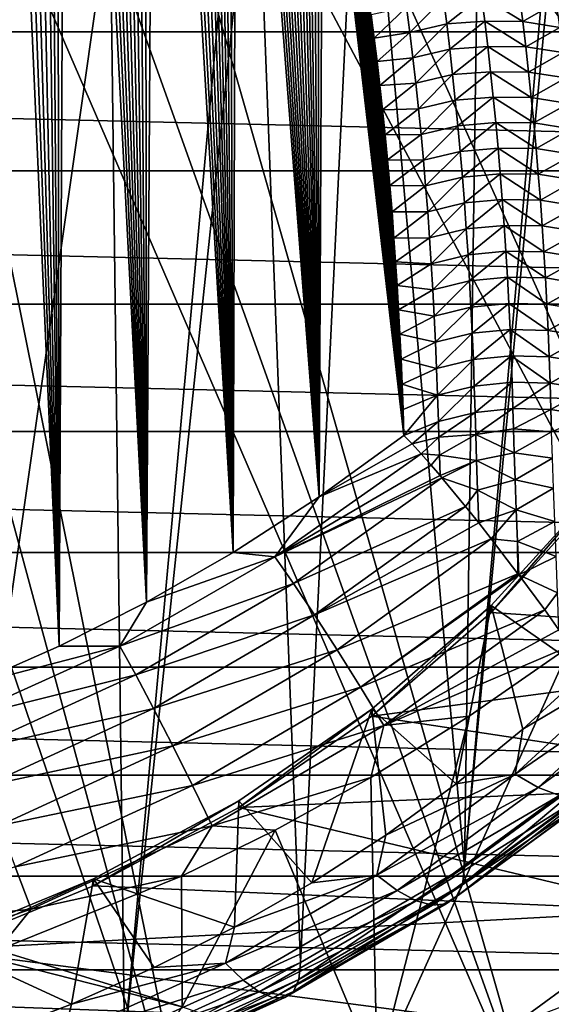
# Model space of a CAD drawing. Header units: metres. Extents: x -109 to 109, y -315 to 32.
# Tile 332 of 384: x 82.13 to 86.58, y -27.7 to -19.46. Entities that reach past the tile are written whole.
import ezdxf

# ---------------------------------------------------------------- set-up
doc = ezdxf.new("R2010")
doc.units = ezdxf.units.M
doc.layers.add('solid_K244242000C74_AAA', color=7, linetype='CONTINUOUS')

msp = doc.modelspace()

# ---------------------------------------------------------------- linework, layer by layer
at = {"layer": 'solid_K244242000C74_AAA'}
for points in [[(81.726303, -25.025198, 72.323257), (82.462288, -24.702486, 72.268303), (81.829086, -10.397552, 49.856537)], [(82.462288, -24.702486, 72.268303), (81.941139, -10.552085, 50.159004), (81.829086, -10.397552, 49.856537)], [(82.462288, -24.702486, 72.268303), (82.053001, -10.71197, 50.471073), (81.941139, -10.552085, 50.159004)], [(82.462288, -24.702486, 72.268303), (82.164726, -10.876946, 50.792385), (82.053001, -10.71197, 50.471073)], [(82.462288, -24.702486, 72.268303), (82.276291, -11.047053, 51.122986), (82.164726, -10.876946, 50.792385)], [(82.462288, -24.702486, 72.268303), (82.359779, -11.178288, 51.37743), (82.276291, -11.047053, 51.122986)], [(82.462288, -24.702486, 72.268303), (82.443062, -11.312881, 51.637753), (82.359779, -11.178288, 51.37743)], [(82.462288, -24.702486, 72.268303), (82.526131, -11.450831, 51.903946), (82.443062, -11.312881, 51.637753)], [(82.462288, -24.702486, 72.268303), (83.19355, -24.333359, 72.204231), (82.526131, -11.450831, 51.903946)], [(83.19355, -24.333359, 72.204231), (82.60907, -11.591851, 52.175621), (82.526131, -11.450831, 51.903946)], [(83.19355, -24.333359, 72.204231), (82.691811, -11.736156, 52.453064), (82.60907, -11.591851, 52.175621)], [(83.19355, -24.333359, 72.204231), (82.774277, -11.883986, 52.736595), (82.691811, -11.736156, 52.453064)], [(83.19355, -24.333359, 72.204231), (82.8564, -12.03558, 53.026524), (82.774277, -11.883986, 52.736595)], [(83.19355, -24.333359, 72.204231), (82.938171, -12.190987, 53.322914), (82.8564, -12.03558, 53.026524)], [(83.19355, -24.333359, 72.204231), (83.019707, -12.349838, 53.625278), (82.938171, -12.190987, 53.322914)], [(83.19355, -24.333359, 72.204231), (83.100922, -12.512368, 53.933914), (83.019707, -12.349838, 53.625278)], [(83.19355, -24.333359, 72.204231), (83.181717, -12.67886, 54.249184), (83.100922, -12.512368, 53.933914)], [(83.19355, -24.333359, 72.204231), (83.262009, -12.849599, 54.571438), (83.181717, -12.67886, 54.249184)], [(83.19355, -24.333359, 72.204231), (83.918694, -23.917194, 72.130882), (83.262009, -12.849599, 54.571438)], [(83.918694, -23.917194, 72.130882), (83.341751, -13.024694, 54.900822), (83.262009, -12.849599, 54.571438)], [(83.918694, -23.917194, 72.130882), (83.42112, -13.203691, 55.236744), (83.341751, -13.024694, 54.900822)], [(83.918694, -23.917194, 72.130882), (83.500015, -13.38683, 55.579498), (83.42112, -13.203691, 55.236744)], [(94.216187, -24.878862, -78.325066), (86.609573, -13.298944, -73.288864), (85.874756, -13.826761, -73.288864)], [(83.918694, -23.917194, 72.130882), (83.578316, -13.574454, 55.929497), (83.500015, -13.38683, 55.579498)], [(83.918694, -23.917194, 72.130882), (83.640434, -13.72801, 56.214989), (83.578316, -13.574454, 55.929497)], [(83.918694, -23.917194, 72.130882), (83.702019, -13.884823, 56.505577), (83.640434, -13.72801, 56.214989)], [(94.216187, -24.878862, -78.325066), (85.874756, -13.826761, -73.288864), (85.112442, -14.314021, -73.288864)], [(83.918694, -23.917194, 72.130882), (83.763206, -14.04459, 56.800892), (83.702019, -13.884823, 56.505577)], [(83.918694, -23.917194, 72.130882), (83.824043, -14.207211, 57.100811), (83.763206, -14.04459, 56.800892)], [(83.918694, -23.917194, 72.130882), (83.884422, -14.372892, 57.405563), (83.824043, -14.207211, 57.100811)], [(91.771072, -26.450243, -78.325066), (85.112442, -14.314021, -73.288864), (84.324867, -14.759296, -73.288864)], [(91.771072, -26.450243, -78.325066), (94.216187, -24.878862, -78.325066), (85.112442, -14.314021, -73.288864)], [(83.918694, -23.917194, 72.130882), (83.944267, -14.541843, 57.715397), (83.884422, -14.372892, 57.405563)], [(83.918694, -23.917194, 72.130882), (84.636841, -23.452209, 72.046844), (83.944267, -14.541843, 57.715397)], [(84.636841, -23.452209, 72.046844), (84.003487, -14.714275, 58.030548), (83.944267, -14.541843, 57.715397)], [(85.852348, -26.548883, 17.469511), (86.899925, -14.732051, 2.194059), (86.983444, -14.621657, 2.177597)], [(87.106598, -25.63072, 18.112415), (85.852348, -26.548883, 17.469511), (86.983444, -14.621657, 2.177597)], [(84.636841, -23.452209, 72.046844), (84.061996, -14.890398, 58.35125), (84.003487, -14.714275, 58.030548)], [(85.852348, -26.548883, 17.469511), (86.003578, -15.816798, 2.35558), (86.899925, -14.732051, 2.194059)], [(91.771072, -26.450243, -78.325066), (84.324867, -14.759296, -73.288864), (83.514336, -15.16128, -73.288864)], [(84.636841, -23.452209, 72.046844), (84.119835, -15.070141, 58.677422), (84.061996, -14.890398, 58.35125)], [(84.636841, -23.452209, 72.046844), (84.177193, -15.253093, 59.008583), (84.119835, -15.070141, 58.677422)], [(89.18766, -27.782084, -78.325066), (83.514336, -15.16128, -73.288864), (82.683235, -15.518793, -73.288864)], [(89.18766, -27.782084, -78.325066), (91.771072, -26.450243, -78.325066), (83.514336, -15.16128, -73.288864)], [(84.636841, -23.452209, 72.046844), (84.233971, -15.439481, 59.344975), (84.177193, -15.253093, 59.008583)], [(84.636841, -23.452209, 72.046844), (84.290039, -15.62956, 59.686874), (84.233971, -15.439481, 59.344975)], [(86.489357, -28.862324, -78.325066), (82.683235, -15.518793, -73.288864), (81.834, -15.830786, -73.288864)], [(86.489357, -28.862324, -78.325066), (89.18766, -27.782084, -78.325066), (82.683235, -15.518793, -73.288864)], [(84.636841, -23.452209, 72.046844), (84.345291, -15.823585, 60.034557), (84.290039, -15.62956, 59.686874)], [(86.489357, -28.862324, -78.325066), (81.834, -15.830786, -73.288864), (80.969116, -16.096346, -73.288864)], [(84.636841, -23.452209, 72.046844), (84.399597, -16.021811, 60.388294), (84.345291, -15.823585, 60.034557)], [(85.852348, -26.548883, 17.469511), (84.987144, -16.856384, 2.510394), (86.003578, -15.816798, 2.35558)], [(84.636841, -23.452209, 72.046844), (84.452904, -16.224394, 60.748249), (84.399597, -16.021811, 60.388294)], [(83.700577, -29.681183, -78.325066), (80.969116, -16.096346, -73.288864), (80.091125, -16.314692, -73.288864)], [(83.700577, -29.681183, -78.325066), (86.489357, -28.862324, -78.325066), (80.969116, -16.096346, -73.288864)], [(84.636841, -23.452209, 72.046844), (84.496796, -16.396091, 61.052464), (84.452904, -16.224394, 60.748249)], [(83.700577, -29.681183, -78.325066), (80.091125, -16.314692, -73.288864), (79.202599, -16.485184, -73.288864)], [(84.636841, -23.452209, 72.046844), (84.540184, -16.570442, 61.360577), (84.496796, -16.396091, 61.052464)], [(80.846596, -30.231243, -78.325066), (83.700577, -29.681183, -78.325066), (79.202599, -16.485184, -73.288864)], [(84.636841, -23.452209, 72.046844), (84.582977, -16.747627, 61.672775), (84.540184, -16.570442, 61.360577)], [(84.636841, -23.452209, 72.046844), (84.625076, -16.927828, 61.989239), (84.582977, -16.747627, 61.672775)], [(84.480484, -27.346239, 16.911198), (84.107582, -17.619232, 2.624165), (84.987144, -16.856384, 2.510394)], [(85.852348, -26.548883, 17.469511), (84.480484, -27.346239, 16.911198), (84.987144, -16.856384, 2.510394)], [(84.636841, -23.452209, 72.046844), (84.666405, -17.111227, 62.310154), (84.625076, -16.927828, 61.989239)], [(84.636841, -23.452209, 72.046844), (85.346046, -22.938314, 71.952415), (84.666405, -17.111227, 62.310154)], [(85.346046, -22.938314, 71.952415), (84.706856, -17.298006, 62.635696), (84.666405, -17.111227, 62.310154)], [(85.346046, -22.938314, 71.952415), (84.746346, -17.488348, 62.966053), (84.706856, -17.298006, 62.635696)], [(85.346046, -22.938314, 71.952415), (84.784988, -17.682055, 63.301018), (84.746346, -17.488348, 62.966053)], [(83.008255, -28.012758, 16.444496), (83.9459, -17.74703, 2.643152), (84.107582, -17.619232, 2.624165)], [(84.480484, -27.346239, 16.911198), (83.008255, -28.012758, 16.444496), (84.107582, -17.619232, 2.624165)], [(85.346046, -22.938314, 71.952415), (84.823029, -17.878721, 63.640171), (84.784988, -17.682055, 63.301018)], [(83.008255, -28.012758, 16.444496), (82.889694, -18.495928, 2.754622), (83.9459, -17.74703, 2.643152)], [(85.346046, -22.938314, 71.952415), (84.860329, -18.078564, 63.983719), (84.823029, -17.878721, 63.640171)], [(85.346046, -22.938314, 71.952415), (84.896759, -18.281811, 64.331879), (84.860329, -18.078564, 63.983719)], [(50.71907, -18.358145, -83.82), (102.28093, -18.358145, -83.82), (101.377991, -19.564362, -83.82)], [(50.71907, -18.358145, -83.82), (101.377991, -19.564362, -83.82), (51.622013, -19.564362, -83.82)], [(85.346046, -22.938314, 71.952415), (84.932213, -18.488691, 64.68486), (84.896759, -18.281811, 64.331879)], [(81.454185, -28.54006, 16.075274), (81.825676, -19.111637, 2.846349), (82.889694, -18.495928, 2.754622)], [(83.008255, -28.012758, 16.444496), (81.454185, -28.54006, 16.075274), (82.889694, -18.495928, 2.754622)], [(85.346046, -22.938314, 71.952415), (84.961716, -18.669079, 64.991425), (84.932213, -18.488691, 64.68486)], [(85.346046, -22.938314, 71.952415), (84.990318, -18.852448, 65.301819), (84.961716, -18.669079, 64.991425)], [(85.346046, -22.938314, 71.952415), (85.017952, -19.03894, 65.616188), (84.990318, -18.852448, 65.301819)], [(85.346046, -22.938314, 71.952415), (85.044708, -19.228409, 65.934387), (85.017952, -19.03894, 65.616188)], [(85.346046, -22.938314, 71.952415), (85.070862, -19.420397, 66.255974), (85.044708, -19.228409, 65.934387)], [(85.994926, -19.264355, 66.468307), (85.676476, -19.285896, 66.442047), (85.70314, -19.496992, 66.795929)], [(86.02137, -19.474569, 66.82164), (85.994926, -19.264355, 66.468307), (85.70314, -19.496992, 66.795929)], [(86.338348, -19.476252, 66.788757), (85.994926, -19.264355, 66.468307), (86.02137, -19.474569, 66.82164)], [(86.338348, -19.476252, 66.788757), (86.311745, -19.265738, 66.433868), (85.994926, -19.264355, 66.468307)], [(86.622253, -19.315525, 66.382484), (86.311745, -19.265738, 66.433868), (86.338348, -19.476252, 66.788757)], [(85.676476, -19.285896, 66.442047), (85.367905, -19.356945, 66.401413), (85.394775, -19.568464, 66.755051)], [(85.70314, -19.496992, 66.795929), (85.676476, -19.285896, 66.442047), (85.394775, -19.568464, 66.755051)], [(86.649017, -19.52599, 66.738297), (86.622253, -19.315525, 66.382484), (86.338348, -19.476252, 66.788757)], [(85.367905, -19.356945, 66.401413), (85.070862, -19.420397, 66.255974), (85.096329, -19.615063, 66.5811)], [(85.346046, -22.938314, 71.952415), (85.096329, -19.615063, 66.5811), (85.070862, -19.420397, 66.255974)], [(85.394775, -19.568464, 66.755051), (85.367905, -19.356945, 66.401413), (85.096329, -19.615063, 66.5811)], [(85.70314, -19.496992, 66.795929), (85.394775, -19.568464, 66.755051), (85.420242, -19.780672, 67.108398)], [(85.728409, -19.708794, 67.14949), (85.70314, -19.496992, 66.795929), (85.420242, -19.780672, 67.108398)], [(86.02137, -19.474569, 66.82164), (85.70314, -19.496992, 66.795929), (85.728409, -19.708794, 67.14949)], [(86.046432, -19.685509, 67.174637), (86.02137, -19.474569, 66.82164), (85.728409, -19.708794, 67.14949)], [(86.363564, -19.687508, 67.143295), (86.02137, -19.474569, 66.82164), (86.046432, -19.685509, 67.174637)], [(86.363564, -19.687508, 67.143295), (86.338348, -19.476252, 66.788757), (86.02137, -19.474569, 66.82164)], [(86.649017, -19.52599, 66.738297), (86.338348, -19.476252, 66.788757), (86.363564, -19.687508, 67.143295)], [(51.622013, -19.564362, -83.82), (101.377991, -19.564362, -83.82), (100.418877, -20.725933, -83.82)], [(51.622013, -19.564362, -83.82), (100.418877, -20.725933, -83.82), (52.58112, -20.725933, -83.82)], [(85.394775, -19.568464, 66.755051), (85.096329, -19.615063, 66.5811), (85.120987, -19.812588, 66.90992)], [(85.420242, -19.780672, 67.108398), (85.394775, -19.568464, 66.755051), (85.120987, -19.812588, 66.90992)], [(86.674385, -19.737221, 67.093735), (86.649017, -19.52599, 66.738297), (86.363564, -19.687508, 67.143295)], [(85.346046, -22.938314, 71.952415), (85.120987, -19.812588, 66.90992), (85.096329, -19.615063, 66.5811)], [(85.728409, -19.708794, 67.14949), (85.420242, -19.780672, 67.108398), (85.444305, -19.99357, 67.461441)], [(85.752289, -19.921301, 67.502739), (85.728409, -19.708794, 67.14949), (85.444305, -19.99357, 67.461441)], [(86.046432, -19.685509, 67.174637), (85.728409, -19.708794, 67.14949), (85.752289, -19.921301, 67.502739)], [(86.070122, -19.897167, 67.52729), (86.046432, -19.685509, 67.174637), (85.752289, -19.921301, 67.502739)], [(86.387383, -19.899509, 67.497475), (86.046432, -19.685509, 67.174637), (86.070122, -19.897167, 67.52729)], [(86.387383, -19.899509, 67.497475), (86.363564, -19.687508, 67.143295), (86.046432, -19.685509, 67.174637)], [(86.674385, -19.737221, 67.093735), (86.363564, -19.687508, 67.143295), (86.387383, -19.899509, 67.497475)], [(86.698349, -19.949215, 67.448799), (86.674385, -19.737221, 67.093735), (86.387383, -19.899509, 67.497475)], [(85.420242, -19.780672, 67.108398), (85.120987, -19.812588, 66.90992), (85.14473, -20.013155, 67.242592)], [(85.346046, -22.938314, 71.952415), (85.14473, -20.013155, 67.242592), (85.120987, -19.812588, 66.90992)], [(85.444305, -19.99357, 67.461441), (85.420242, -19.780672, 67.108398), (85.14473, -20.013155, 67.242592)], [(85.752289, -19.921301, 67.502739), (85.444305, -19.99357, 67.461441), (85.466988, -20.207155, 67.814178)], [(85.774803, -20.134514, 67.855652), (85.752289, -19.921301, 67.502739), (85.466988, -20.207155, 67.814178)], [(86.070122, -19.897167, 67.52729), (85.752289, -19.921301, 67.502739), (85.774803, -20.134514, 67.855652)], [(86.092453, -20.109545, 67.879601), (86.070122, -19.897167, 67.52729), (85.774803, -20.134514, 67.855652)], [(86.409836, -20.112255, 67.851288), (86.070122, -19.897167, 67.52729), (86.092453, -20.109545, 67.879601)], [(86.409836, -20.112255, 67.851288), (86.387383, -19.899509, 67.497475), (86.070122, -19.897167, 67.52729)], [(86.698349, -19.949215, 67.448799), (86.387383, -19.899509, 67.497475), (86.409836, -20.112255, 67.851288)], [(85.444305, -19.99357, 67.461441), (85.14473, -20.013155, 67.242592), (85.16745, -20.216946, 67.579277)], [(85.466988, -20.207155, 67.814178), (85.444305, -19.99357, 67.461441), (85.16745, -20.216946, 67.579277)], [(86.72094, -20.161972, 67.803482), (86.698349, -19.949215, 67.448799), (86.409836, -20.112255, 67.851288)], [(85.346046, -22.938314, 71.952415), (85.16745, -20.216946, 67.579277), (85.14473, -20.013155, 67.242592)], [(85.774803, -20.134514, 67.855652), (85.466988, -20.207155, 67.814178), (85.488297, -20.421429, 68.166588)], [(85.795944, -20.348433, 68.208237), (85.774803, -20.134514, 67.855652), (85.488297, -20.421429, 68.166588)], [(86.092453, -20.109545, 67.879601), (85.774803, -20.134514, 67.855652), (85.795944, -20.348433, 68.208237)], [(86.113426, -20.322641, 68.23156), (86.092453, -20.109545, 67.879601), (85.795944, -20.348433, 68.208237)], [(86.430931, -20.325741, 68.204727), (86.092453, -20.109545, 67.879601), (86.113426, -20.322641, 68.23156)], [(86.430931, -20.325741, 68.204727), (86.409836, -20.112255, 67.851288), (86.092453, -20.109545, 67.879601)], [(86.72094, -20.161972, 67.803482), (86.409836, -20.112255, 67.851288), (86.430931, -20.325741, 68.204727)], [(86.742165, -20.375494, 68.157768), (86.72094, -20.161972, 67.803482), (86.430931, -20.325741, 68.204727)], [(85.466988, -20.207155, 67.814178), (85.16745, -20.216946, 67.579277), (85.189026, -20.424143, 67.920135)], [(85.346046, -22.938314, 71.952415), (85.189026, -20.424143, 67.920135), (85.16745, -20.216946, 67.579277)], [(85.488297, -20.421429, 68.166588), (85.466988, -20.207155, 67.814178), (85.189026, -20.424143, 67.920135)], [(86.113426, -20.322641, 68.23156), (85.795944, -20.348433, 68.208237), (85.815727, -20.563051, 68.560471)], [(86.133057, -20.536455, 68.58316), (86.113426, -20.322641, 68.23156), (85.815727, -20.563051, 68.560471)], [(86.450676, -20.539968, 68.557793), (86.113426, -20.322641, 68.23156), (86.133057, -20.536455, 68.58316)], [(86.450676, -20.539968, 68.557793), (86.430931, -20.325741, 68.204727), (86.113426, -20.322641, 68.23156)], [(86.742165, -20.375494, 68.157768), (86.430931, -20.325741, 68.204727), (86.450676, -20.539968, 68.557793)], [(85.488297, -20.421429, 68.166588), (85.189026, -20.424143, 67.920135), (85.209351, -20.634928, 68.26532)], [(85.508232, -20.636385, 68.518677), (85.488297, -20.421429, 68.166588), (85.209351, -20.634928, 68.26532)], [(85.795944, -20.348433, 68.208237), (85.488297, -20.421429, 68.166588), (85.508232, -20.636385, 68.518677)], [(85.815727, -20.563051, 68.560471), (85.795944, -20.348433, 68.208237), (85.508232, -20.636385, 68.518677)], [(86.762024, -20.589777, 68.511665), (86.742165, -20.375494, 68.157768), (86.450676, -20.539968, 68.557793)], [(85.346046, -22.938314, 71.952415), (85.209351, -20.634928, 68.26532), (85.189026, -20.424143, 67.920135)], [(85.815727, -20.563051, 68.560471), (85.508232, -20.636385, 68.518677), (85.52681, -20.852026, 68.87043)], [(85.834167, -20.778372, 68.912354), (85.815727, -20.563051, 68.560471), (85.52681, -20.852026, 68.87043)], [(86.133057, -20.536455, 68.58316), (85.815727, -20.563051, 68.560471), (85.834167, -20.778372, 68.912354)], [(86.151344, -20.750986, 68.934387), (86.133057, -20.536455, 68.58316), (85.834167, -20.778372, 68.912354)], [(86.46907, -20.754936, 68.910469), (86.133057, -20.536455, 68.58316), (86.151344, -20.750986, 68.934387)], [(86.46907, -20.754936, 68.910469), (86.450676, -20.539968, 68.557793), (86.133057, -20.536455, 68.58316)], [(86.762024, -20.589777, 68.511665), (86.450676, -20.539968, 68.557793), (86.46907, -20.754936, 68.910469)], [(85.346046, -22.938314, 71.952415), (85.228317, -20.849485, 68.61499), (85.209351, -20.634928, 68.26532)], [(85.508232, -20.636385, 68.518677), (85.209351, -20.634928, 68.26532), (85.228317, -20.849485, 68.61499)], [(85.52681, -20.852026, 68.87043), (85.508232, -20.636385, 68.518677), (85.228317, -20.849485, 68.61499)], [(86.780525, -20.804821, 68.86515), (86.762024, -20.589777, 68.511665), (86.46907, -20.754936, 68.910469)], [(52.58112, -20.725933, -83.82), (100.418877, -20.725933, -83.82), (99.405746, -21.840445, -83.82)], [(52.58112, -20.725933, -83.82), (99.405746, -21.840445, -83.82), (53.594254, -21.840445, -83.82)], [(86.151344, -20.750986, 68.934387), (85.834167, -20.778372, 68.912354), (85.851257, -20.994392, 69.263885)], [(86.168304, -20.96623, 69.285248), (86.151344, -20.750986, 68.934387), (85.851257, -20.994392, 69.263885)], [(86.486122, -20.970642, 69.262749), (86.151344, -20.750986, 68.934387), (86.168304, -20.96623, 69.285248)], [(86.486122, -20.970642, 69.262749), (86.46907, -20.754936, 68.910469), (86.151344, -20.750986, 68.934387)], [(85.834167, -20.778372, 68.912354), (85.52681, -20.852026, 68.87043), (85.544029, -21.068348, 69.221848)], [(85.851257, -20.994392, 69.263885), (85.834167, -20.778372, 68.912354), (85.544029, -21.068348, 69.221848)], [(86.780525, -20.804821, 68.86515), (86.46907, -20.754936, 68.910469), (86.486122, -20.970642, 69.262749)], [(86.797676, -21.020624, 69.218239), (86.780525, -20.804821, 68.86515), (86.486122, -20.970642, 69.262749)], [(85.346046, -22.938314, 71.952415), (85.245964, -21.067764, 68.969101), (85.228317, -20.849485, 68.61499)], [(85.52681, -20.852026, 68.87043), (85.228317, -20.849485, 68.61499), (85.245964, -21.067764, 68.969101)], [(85.544029, -21.068348, 69.221848), (85.52681, -20.852026, 68.87043), (85.245964, -21.067764, 68.969101)], [(85.851257, -20.994392, 69.263885), (85.544029, -21.068348, 69.221848), (85.559898, -21.285353, 69.572922)], [(85.867004, -21.211111, 69.615051), (85.851257, -20.994392, 69.263885), (85.559898, -21.285353, 69.572922)], [(86.168304, -20.96623, 69.285248), (85.851257, -20.994392, 69.263885), (85.867004, -21.211111, 69.615051)], [(86.183937, -21.182188, 69.635735), (86.168304, -20.96623, 69.285248), (85.867004, -21.211111, 69.615051)], [(86.501839, -21.187086, 69.614647), (86.168304, -20.96623, 69.285248), (86.183937, -21.182188, 69.635735)], [(86.501839, -21.187086, 69.614647), (86.486122, -20.970642, 69.262749), (86.168304, -20.96623, 69.285248)], [(86.797676, -21.020624, 69.218239), (86.486122, -20.970642, 69.262749), (86.501839, -21.187086, 69.614647)], [(85.346046, -22.938314, 71.952415), (85.262459, -21.289494, 69.327393), (85.245964, -21.067764, 68.969101)], [(85.544029, -21.068348, 69.221848), (85.245964, -21.067764, 68.969101), (85.262459, -21.289494, 69.327393)], [(85.559898, -21.285353, 69.572922), (85.544029, -21.068348, 69.221848), (85.262459, -21.289494, 69.327393)], [(86.813492, -21.237185, 69.570908), (86.797676, -21.020624, 69.218239), (86.501839, -21.187086, 69.614647)], [(85.867004, -21.211111, 69.615051), (85.559898, -21.285353, 69.572922), (85.574425, -21.503033, 69.923637)], [(85.881424, -21.428526, 69.965851), (85.867004, -21.211111, 69.615051), (85.574425, -21.503033, 69.923637)], [(86.183937, -21.182188, 69.635735), (85.867004, -21.211111, 69.615051), (85.881424, -21.428526, 69.965851)], [(86.198242, -21.398859, 69.98584), (86.183937, -21.182188, 69.635735), (85.881424, -21.428526, 69.965851)], [(86.51622, -21.404264, 69.966133), (86.183937, -21.182188, 69.635735), (86.198242, -21.398859, 69.98584)], [(86.51622, -21.404264, 69.966133), (86.501839, -21.187086, 69.614647), (86.183937, -21.182188, 69.635735)], [(86.813492, -21.237185, 69.570908), (86.501839, -21.187086, 69.614647), (86.51622, -21.404264, 69.966133)], [(86.827965, -21.454504, 69.923157), (86.813492, -21.237185, 69.570908), (86.51622, -21.404264, 69.966133)], [(85.559898, -21.285353, 69.572922), (85.262459, -21.289494, 69.327393), (85.275955, -21.486336, 69.644325)], [(85.346046, -22.938314, 71.952415), (85.275955, -21.486336, 69.644325), (85.262459, -21.289494, 69.327393)], [(85.574425, -21.503033, 69.923637), (85.559898, -21.285353, 69.572922), (85.275955, -21.486336, 69.644325)], [(86.198242, -21.398859, 69.98584), (85.881424, -21.428526, 69.965851), (85.894508, -21.646635, 70.316284)], [(86.211235, -21.61624, 70.335556), (86.198242, -21.398859, 69.98584), (85.894508, -21.646635, 70.316284)], [(86.529282, -21.622179, 70.317223), (86.198242, -21.398859, 69.98584), (86.211235, -21.61624, 70.335556)], [(86.529282, -21.622179, 70.317223), (86.51622, -21.404264, 69.966133), (86.198242, -21.398859, 69.98584)], [(86.827965, -21.454504, 69.923157), (86.51622, -21.404264, 69.966133), (86.529282, -21.622179, 70.317223)], [(85.346046, -22.938314, 71.952415), (85.288582, -21.68582, 69.964462), (85.275955, -21.486336, 69.644325)], [(85.574425, -21.503033, 69.923637), (85.275955, -21.486336, 69.644325), (85.288582, -21.68582, 69.964462)], [(85.881424, -21.428526, 69.965851), (85.574425, -21.503033, 69.923637), (85.587608, -21.721392, 70.274002)], [(85.894508, -21.646635, 70.316284), (85.881424, -21.428526, 69.965851), (85.587608, -21.721392, 70.274002)], [(86.841103, -21.672579, 70.274994), (86.827965, -21.454504, 69.923157), (86.529282, -21.622179, 70.317223)], [(85.587608, -21.721392, 70.274002), (85.574425, -21.503033, 69.923637), (85.288582, -21.68582, 69.964462)], [(85.894508, -21.646635, 70.316284), (85.587608, -21.721392, 70.274002), (85.599457, -21.940426, 70.623993)], [(85.906265, -21.865438, 70.666328), (85.894508, -21.646635, 70.316284), (85.599457, -21.940426, 70.623993)], [(86.211235, -21.61624, 70.335556), (85.894508, -21.646635, 70.316284), (85.906265, -21.865438, 70.666328)], [(86.222916, -21.83433, 70.684875), (86.211235, -21.61624, 70.335556), (85.906265, -21.865438, 70.666328)], [(86.541023, -21.840826, 70.667892), (86.211235, -21.61624, 70.335556), (86.222916, -21.83433, 70.684875)], [(86.541023, -21.840826, 70.667892), (86.529282, -21.622179, 70.317223), (86.211235, -21.61624, 70.335556)], [(86.841103, -21.672579, 70.274994), (86.529282, -21.622179, 70.317223), (86.541023, -21.840826, 70.667892)], [(85.346046, -22.938314, 71.952415), (85.300339, -21.887949, 70.287796), (85.288582, -21.68582, 69.964462)], [(85.587608, -21.721392, 70.274002), (85.288582, -21.68582, 69.964462), (85.300339, -21.887949, 70.287796)], [(85.599457, -21.940426, 70.623993), (85.587608, -21.721392, 70.274002), (85.300339, -21.887949, 70.287796)], [(86.852921, -21.891409, 70.626396), (86.841103, -21.672579, 70.274994), (86.541023, -21.840826, 70.667892)], [(53.594254, -21.840445, -83.82), (99.405746, -21.840445, -83.82), (98.340302, -22.90588, -83.82)], [(53.594254, -21.840445, -83.82), (98.340302, -22.90588, -83.82), (54.659698, -22.90588, -83.82)], [(85.346046, -22.938314, 71.952415), (85.311218, -22.092724, 70.614326), (85.300339, -21.887949, 70.287796)], [(85.599457, -21.940426, 70.623993), (85.300339, -21.887949, 70.287796), (85.311218, -22.092724, 70.614326)], [(85.906265, -21.865438, 70.666328), (85.599457, -21.940426, 70.623993), (85.60997, -22.160133, 70.973625)], [(85.91671, -22.084934, 71.015991), (85.906265, -21.865438, 70.666328), (85.60997, -22.160133, 70.973625)], [(86.222916, -21.83433, 70.684875), (85.906265, -21.865438, 70.666328), (85.91671, -22.084934, 71.015991)], [(86.233292, -22.053127, 71.033798), (86.222916, -21.83433, 70.684875), (85.91671, -22.084934, 71.015991)], [(86.551453, -22.060204, 71.01815), (86.222916, -21.83433, 70.684875), (86.233292, -22.053127, 71.033798)], [(86.551453, -22.060204, 71.01815), (86.541023, -21.840826, 70.667892), (86.222916, -21.83433, 70.684875)], [(86.852921, -21.891409, 70.626396), (86.541023, -21.840826, 70.667892), (86.551453, -22.060204, 71.01815)], [(86.863411, -22.110994, 70.977371), (86.852921, -21.891409, 70.626396), (86.551453, -22.060204, 71.01815)], [(85.60997, -22.160133, 70.973625), (85.599457, -21.940426, 70.623993), (85.311218, -22.092724, 70.614326)], [(86.233292, -22.053127, 71.033798), (85.91671, -22.084934, 71.015991), (85.925842, -22.30512, 71.365265)], [(86.242363, -22.272631, 71.382317), (86.233292, -22.053127, 71.033798), (85.925842, -22.30512, 71.365265)], [(86.560577, -22.280313, 71.367989), (86.233292, -22.053127, 71.033798), (86.242363, -22.272631, 71.382317)], [(86.560577, -22.280313, 71.367989), (86.551453, -22.060204, 71.01815), (86.233292, -22.053127, 71.033798)], [(86.863411, -22.110994, 70.977371), (86.551453, -22.060204, 71.01815), (86.560577, -22.280313, 71.367989)], [(85.346046, -22.938314, 71.952415), (85.321228, -22.300146, 70.944061), (85.311218, -22.092724, 70.614326)], [(85.60997, -22.160133, 70.973625), (85.311218, -22.092724, 70.614326), (85.321228, -22.300146, 70.944061)], [(85.91671, -22.084934, 71.015991), (85.60997, -22.160133, 70.973625), (85.619164, -22.380512, 71.322876)], [(85.925842, -22.30512, 71.365265), (85.91671, -22.084934, 71.015991), (85.619164, -22.380512, 71.322876)], [(86.872589, -22.331329, 71.327904), (86.863411, -22.110994, 70.977371), (86.560577, -22.280313, 71.367989)], [(85.619164, -22.380512, 71.322876), (85.60997, -22.160133, 70.973625), (85.321228, -22.300146, 70.944061)], [(85.346046, -22.938314, 71.952415), (85.330368, -22.510218, 71.276985), (85.321228, -22.300146, 70.944061)], [(85.619164, -22.380512, 71.322876), (85.321228, -22.300146, 70.944061), (85.330368, -22.510218, 71.276985)], [(85.925842, -22.30512, 71.365265), (85.619164, -22.380512, 71.322876), (85.627037, -22.601563, 71.671738)], [(85.933662, -22.525993, 71.714134), (85.925842, -22.30512, 71.365265), (85.627037, -22.601563, 71.671738)], [(86.242363, -22.272631, 71.382317), (85.925842, -22.30512, 71.365265), (85.933662, -22.525993, 71.714134)], [(86.250145, -22.492838, 71.730431), (86.242363, -22.272631, 71.382317), (85.933662, -22.525993, 71.714134)], [(86.568398, -22.501154, 71.717392), (86.242363, -22.272631, 71.382317), (86.250145, -22.492838, 71.730431)], [(86.568398, -22.501154, 71.717392), (86.560577, -22.280313, 71.367989), (86.242363, -22.272631, 71.382317)], [(86.872589, -22.331329, 71.327904), (86.560577, -22.280313, 71.367989), (86.568398, -22.501154, 71.717392)], [(85.627037, -22.601563, 71.671738), (85.619164, -22.380512, 71.322876), (85.330368, -22.510218, 71.276985)], [(86.880455, -22.552418, 71.677994), (86.872589, -22.331329, 71.327904), (86.568398, -22.501154, 71.717392)], [(85.346046, -22.938314, 71.952415), (85.338638, -22.72294, 71.613106), (85.330368, -22.510218, 71.276985)], [(85.627037, -22.601563, 71.671738), (85.330368, -22.510218, 71.276985), (85.338638, -22.72294, 71.613106)], [(85.933662, -22.525993, 71.714134), (85.627037, -22.601563, 71.671738), (85.633598, -22.823278, 72.020218)], [(85.933662, -22.525993, 71.714134), (85.633598, -22.823278, 72.020218), (85.940178, -22.747555, 72.062607)], [(86.250145, -22.492838, 71.730431), (85.933662, -22.525993, 71.714134), (85.940178, -22.747555, 72.062607)], [(86.250145, -22.492838, 71.730431), (85.940178, -22.747555, 72.062607), (86.256622, -22.713749, 72.078125)], [(86.568398, -22.501154, 71.717392), (86.250145, -22.492838, 71.730431), (86.256622, -22.713749, 72.078125)], [(86.568398, -22.501154, 71.717392), (86.256622, -22.713749, 72.078125), (86.574913, -22.722719, 72.066368)], [(86.880455, -22.552418, 71.677994), (86.568398, -22.501154, 71.717392), (86.574913, -22.722719, 72.066368)], [(86.880455, -22.552418, 71.677994), (86.574913, -22.722719, 72.066368), (86.886948, -22.774239, 72.027649)], [(85.627037, -22.601563, 71.671738), (85.338638, -22.72294, 71.613106), (85.346046, -22.938314, 71.952415)], [(85.633598, -22.823278, 72.020218), (85.627037, -22.601563, 71.671738), (85.346046, -22.938314, 71.952415)], [(85.945877, -22.930361, 72.306053), (86.256622, -22.713749, 72.078125), (85.940178, -22.747555, 72.062607)], [(86.261902, -22.883514, 72.306992), (86.256622, -22.713749, 72.078125), (85.945877, -22.930361, 72.306053)], [(86.261902, -22.883514, 72.306992), (86.574913, -22.722719, 72.066368), (86.256622, -22.713749, 72.078125)], [(86.580688, -22.908005, 72.312637), (86.574913, -22.722719, 72.066368), (86.261902, -22.883514, 72.306992)], [(86.580688, -22.908005, 72.312637), (86.886948, -22.774239, 72.027649), (86.574913, -22.722719, 72.066368)], [(85.637627, -22.953901, 72.201004), (85.940178, -22.747555, 72.062607), (85.633598, -22.823278, 72.020218)], [(85.945877, -22.930361, 72.306053), (85.940178, -22.747555, 72.062607), (85.637627, -22.953901, 72.201004)], [(85.414101, -23.0091, 72.113213), (85.633598, -22.823278, 72.020218), (85.346046, -22.938314, 71.952415)], [(85.637627, -22.953901, 72.201004), (85.633598, -22.823278, 72.020218), (85.414101, -23.0091, 72.113213)], [(86.268524, -23.084059, 72.509392), (86.261902, -22.883514, 72.306992), (85.945877, -22.930361, 72.306053)], [(86.580688, -22.908005, 72.312637), (86.261902, -22.883514, 72.306992), (86.268524, -23.084059, 72.509392)], [(54.659698, -22.90588, -83.82), (98.340302, -22.90588, -83.82), (97.225891, -23.918919, -83.82)], [(54.659698, -22.90588, -83.82), (97.225891, -23.918919, -83.82), (55.774109, -23.918919, -83.82)], [(85.414101, -23.0091, 72.113213), (85.346046, -22.938314, 71.952415), (84.636841, -23.452209, 72.046844)], [(85.637627, -22.953901, 72.201004), (85.414101, -23.0091, 72.113213), (85.489922, -23.09248, 72.264198)], [(85.642548, -23.104803, 72.365219), (85.637627, -22.953901, 72.201004), (85.489922, -23.09248, 72.264198)], [(85.945877, -22.930361, 72.306053), (85.637627, -22.953901, 72.201004), (85.642548, -23.104803, 72.365219)], [(85.953125, -23.148388, 72.518486), (85.945877, -22.930361, 72.306053), (85.642548, -23.104803, 72.365219)], [(86.268524, -23.084059, 72.509392), (85.945877, -22.930361, 72.306053), (85.953125, -23.148388, 72.518486)], [(86.588051, -23.129322, 72.527054), (86.580688, -22.908005, 72.312637), (86.268524, -23.084059, 72.509392)], [(85.489922, -23.09248, 72.264198), (85.414101, -23.0091, 72.113213), (84.636841, -23.452209, 72.046844)], [(84.266838, -23.9554, 72.414146), (85.489922, -23.09248, 72.264198), (84.636841, -23.452209, 72.046844)], [(85.573532, -23.187326, 72.404068), (85.489922, -23.09248, 72.264198), (84.266838, -23.9554, 72.414146)], [(85.642548, -23.104803, 72.365219), (85.489922, -23.09248, 72.264198), (85.573532, -23.187326, 72.404068)], [(85.642548, -23.104803, 72.365219), (85.573532, -23.187326, 72.404068), (85.647934, -23.274311, 72.510742)], [(85.953125, -23.148388, 72.518486), (85.642548, -23.104803, 72.365219), (85.647934, -23.274311, 72.510742)], [(86.276367, -23.311306, 72.681213), (86.268524, -23.084059, 72.509392), (85.953125, -23.148388, 72.518486)], [(86.588051, -23.129322, 72.527054), (86.268524, -23.084059, 72.509392), (86.276367, -23.311306, 72.681213)], [(86.596817, -23.381277, 72.704407), (86.588051, -23.129322, 72.527054), (86.276367, -23.311306, 72.681213)], [(85.647934, -23.274311, 72.510742), (85.573532, -23.187326, 72.404068), (84.266838, -23.9554, 72.414146)], [(85.953125, -23.148388, 72.518486), (85.647934, -23.274311, 72.510742), (85.663826, -23.29307, 72.531578)], [(85.961746, -23.396456, 72.694847), (85.953125, -23.148388, 72.518486), (85.663826, -23.29307, 72.531578)], [(86.276367, -23.311306, 72.681213), (85.953125, -23.148388, 72.518486), (85.961746, -23.396456, 72.694847)], [(85.663826, -23.29307, 72.531578), (85.647934, -23.274311, 72.510742), (84.266838, -23.9554, 72.414146)], [(84.421936, -24.177362, 72.676163), (85.663826, -23.29307, 72.531578), (84.266838, -23.9554, 72.414146)], [(85.86129, -23.532951, 72.744736), (85.663826, -23.29307, 72.531578), (84.421936, -24.177362, 72.676163)], [(85.961746, -23.396456, 72.694847), (85.663826, -23.29307, 72.531578), (85.86129, -23.532951, 72.744736)], [(86.285263, -23.560646, 72.818977), (86.276367, -23.311306, 72.681213), (85.961746, -23.396456, 72.694847)], [(86.596817, -23.381277, 72.704407), (86.276367, -23.311306, 72.681213), (86.285263, -23.560646, 72.818977)], [(86.606781, -23.657732, 72.840363), (86.596817, -23.381277, 72.704407), (86.285263, -23.560646, 72.818977)], [(84.266838, -23.9554, 72.414146), (84.636841, -23.452209, 72.046844), (83.918694, -23.917194, 72.130882)], [(85.961746, -23.396456, 72.694847), (85.86129, -23.532951, 72.744736), (85.970581, -23.669998, 72.831306)], [(86.285263, -23.560646, 72.818977), (85.961746, -23.396456, 72.694847), (85.970581, -23.669998, 72.831306)], [(86.943268, -23.407856, 21.453655), (86.943535, -23.464947, 21.535757), (86.075653, -24.419889, 20.8671)], [(86.075775, -24.362427, 20.785257), (86.943268, -23.407856, 21.453655), (86.075653, -24.419889, 20.8671)], [(89.758804, -24.667515, 20.69371), (86.075653, -24.419889, 20.8671), (86.943535, -23.464947, 21.535757)], [(86.865295, -24.914452, 20.398726), (86.943268, -23.407856, 21.453655), (86.075775, -24.362427, 20.785257)], [(84.597046, -24.439182, 72.88295), (85.86129, -23.532951, 72.744736), (84.421936, -24.177362, 72.676163)], [(85.970581, -23.669998, 72.831306), (85.86129, -23.532951, 72.744736), (84.597046, -24.439182, 72.88295)], [(86.285263, -23.560646, 72.818977), (85.970581, -23.669998, 72.831306), (86.075264, -23.803688, 72.896133)], [(86.295029, -23.827013, 72.919876), (86.285263, -23.560646, 72.818977), (86.075264, -23.803688, 72.896133)], [(86.606781, -23.657732, 72.840363), (86.285263, -23.560646, 72.818977), (86.295029, -23.827013, 72.919876)], [(86.075264, -23.803688, 72.896133), (85.970581, -23.669998, 72.831306), (84.597046, -24.439182, 72.88295)], [(86.617683, -23.95195, 72.93161), (86.606781, -23.657732, 72.840363), (86.295029, -23.827013, 72.919876)], [(84.785973, -24.731558, 73.027168), (86.075264, -23.803688, 72.896133), (84.597046, -24.439182, 72.88295)], [(86.29834, -24.095434, 72.980324), (86.075264, -23.803688, 72.896133), (84.785973, -24.731558, 73.027168)], [(86.295029, -23.827013, 72.919876), (86.075264, -23.803688, 72.896133), (86.29834, -24.095434, 72.980324)], [(86.295029, -23.827013, 72.919876), (86.29834, -24.095434, 72.980324), (86.305511, -24.104948, 72.981857)], [(86.617683, -23.95195, 72.93161), (86.295029, -23.827013, 72.919876), (86.305511, -24.104948, 72.981857)], [(55.774109, -23.918919, -83.82), (97.225891, -23.918919, -83.82), (96.064461, -24.877913, -83.82)], [(55.774109, -23.918919, -83.82), (96.064461, -24.877913, -83.82), (56.935543, -24.877913, -83.82)], [(82.969704, -24.701029, 72.538628), (84.266838, -23.9554, 72.414146), (83.19355, -24.333359, 72.204231)], [(84.421936, -24.177362, 72.676163), (84.266838, -23.9554, 72.414146), (82.969704, -24.701029, 72.538628)], [(84.266838, -23.9554, 72.414146), (83.918694, -23.917194, 72.130882), (83.19355, -24.333359, 72.204231)], [(86.629272, -24.256765, 72.975937), (86.617683, -23.95195, 72.93161), (86.305511, -24.104948, 72.981857)], [(84.981995, -25.044115, 73.103699), (86.29834, -24.095434, 72.980324), (84.785973, -24.731558, 73.027168)], [(86.305511, -24.104948, 72.981857), (86.29834, -24.095434, 72.980324), (84.981995, -25.044115, 73.103699)], [(86.522514, -24.397928, 72.994362), (86.305511, -24.104948, 72.981857), (84.981995, -25.044115, 73.103699)], [(86.629272, -24.256765, 72.975937), (86.305511, -24.104948, 72.981857), (86.522514, -24.397928, 72.994362)], [(83.102562, -24.942249, 72.795799), (84.421936, -24.177362, 72.676163), (82.969704, -24.701029, 72.538628)], [(84.597046, -24.439182, 72.88295), (84.421936, -24.177362, 72.676163), (83.102562, -24.942249, 72.795799)], [(86.629272, -24.256765, 72.975937), (86.522514, -24.397928, 72.994362), (86.642014, -24.563656, 72.972229)], [(82.969704, -24.701029, 72.538628), (83.19355, -24.333359, 72.204231), (82.462288, -24.702486, 72.268303)], [(85.077843, -25.22888, 20.17856), (86.075775, -24.362427, 20.785257), (85.078133, -25.285992, 20.260647)], [(85.783051, -25.852814, 19.741678), (86.075775, -24.362427, 20.785257), (85.077843, -25.22888, 20.17856)], [(86.075775, -24.362427, 20.785257), (86.075653, -24.419889, 20.8671), (85.078133, -25.285992, 20.260647)], [(86.340652, -25.396717, 20.061041), (86.075775, -24.362427, 20.785257), (85.783051, -25.852814, 19.741678)], [(86.865295, -24.914452, 20.398726), (86.075775, -24.362427, 20.785257), (86.340652, -25.396717, 20.061041)], [(83.251801, -25.223785, 72.996895), (84.597046, -24.439182, 72.88295), (83.102562, -24.942249, 72.795799)], [(84.785973, -24.731558, 73.027168), (84.597046, -24.439182, 72.88295), (83.251801, -25.223785, 72.996895)], [(85.178154, -25.365767, 73.109833), (86.522514, -24.397928, 72.994362), (84.981995, -25.044115, 73.103699)], [(89.758804, -24.667515, 20.69371), (85.078133, -25.285992, 20.260647), (86.075653, -24.419889, 20.8671)], [(86.642014, -24.563656, 72.972229), (86.522514, -24.397928, 72.994362), (85.178154, -25.365767, 73.109833)], [(86.642014, -24.563656, 72.972229), (85.178154, -25.365767, 73.109833), (86.73848, -24.698782, 72.938301)], [(81.606949, -25.316462, 72.637901), (82.969704, -24.701029, 72.538628), (81.726303, -25.025198, 72.323257)], [(83.102562, -24.942249, 72.795799), (82.969704, -24.701029, 72.538628), (81.606949, -25.316462, 72.637901)], [(82.969704, -24.701029, 72.538628), (82.462288, -24.702486, 72.268303), (81.726303, -25.025198, 72.323257)], [(89.758804, -24.667515, 20.69371), (88.741753, -25.840834, 19.872143), (85.078133, -25.285992, 20.260647)], [(86.73848, -24.698782, 72.938301), (85.122459, -28.27305, 72.566254), (86.688019, -28.941113, 72.098465)], [(86.73848, -24.698782, 72.938301), (85.891525, -25.287697, 73.015312), (85.122459, -28.27305, 72.566254)], [(85.178154, -25.365767, 73.109833), (85.891525, -25.287697, 73.015312), (86.73848, -24.698782, 72.938301)], [(83.412148, -25.535643, 73.134766), (84.785973, -24.731558, 73.027168), (83.251801, -25.223785, 72.996895)], [(84.981995, -25.044115, 73.103699), (84.785973, -24.731558, 73.027168), (83.412148, -25.535643, 73.134766)], [(87.307426, -24.824732, 20.427254), (86.27449, -25.771553, 19.764282), (87.522064, -24.917158, 20.260838)], [(86.340652, -25.396717, 20.061041), (86.27449, -25.771553, 19.764282), (87.307426, -24.824732, 20.427254)], [(86.865295, -24.914452, 20.398726), (86.340652, -25.396717, 20.061041), (87.307426, -24.824732, 20.427254)], [(56.935543, -24.877913, -83.82), (96.064461, -24.877913, -83.82), (94.858315, -25.780809, -83.82)], [(56.935543, -24.877913, -83.82), (94.858315, -25.780809, -83.82), (58.141685, -25.780809, -83.82)], [(81.714272, -25.574202, 72.890938), (83.102562, -24.942249, 72.795799), (81.606949, -25.316462, 72.637901)], [(83.251801, -25.223785, 72.996895), (83.102562, -24.942249, 72.795799), (81.714272, -25.574202, 72.890938)], [(86.27449, -25.771553, 19.764282), (86.468613, -25.882784, 19.5847), (87.522064, -24.917158, 20.260838)], [(87.522064, -24.917158, 20.260838), (86.468613, -25.882784, 19.5847), (87.719849, -24.968748, 20.059528)], [(86.468613, -25.882784, 19.5847), (86.647491, -25.9517, 19.371258), (87.719849, -24.968748, 20.059528)], [(83.577904, -25.866751, 73.204529), (84.981995, -25.044115, 73.103699), (83.412148, -25.535643, 73.134766)], [(85.178154, -25.365767, 73.109833), (84.981995, -25.044115, 73.103699), (83.577904, -25.866751, 73.204529)], [(81.834343, -25.872599, 73.087189), (83.251801, -25.223785, 72.996895), (81.714272, -25.574202, 72.890938)], [(83.412148, -25.535643, 73.134766), (83.251801, -25.223785, 72.996895), (81.834343, -25.872599, 73.087189)], [(85.077843, -25.22888, 20.17856), (85.078133, -25.285992, 20.260647), (83.964478, -26.05146, 19.724661)], [(83.964874, -25.99387, 19.642908), (85.077843, -25.22888, 20.17856), (83.964478, -26.05146, 19.724661)], [(84.57476, -26.681957, 19.161104), (85.077843, -25.22888, 20.17856), (83.964874, -25.99387, 19.642908)], [(85.19339, -26.282001, 19.441156), (85.077843, -25.22888, 20.17856), (84.57476, -26.681957, 19.161104)], [(85.783051, -25.852814, 19.741678), (85.077843, -25.22888, 20.17856), (85.19339, -26.282001, 19.441156)], [(88.741753, -25.840834, 19.872143), (83.964478, -26.05146, 19.724661), (85.078133, -25.285992, 20.260647)], [(85.891525, -25.287697, 73.015312), (85.06916, -25.798733, 73.079788), (85.122459, -28.27305, 72.566254)], [(85.178154, -25.365767, 73.109833), (85.06916, -25.798733, 73.079788), (85.891525, -25.287697, 73.015312)], [(83.743179, -26.205364, 73.203697), (85.178154, -25.365767, 73.109833), (83.577904, -25.866751, 73.204529)], [(83.743179, -26.205364, 73.203697), (85.06916, -25.798733, 73.079788), (85.178154, -25.365767, 73.109833)], [(86.340652, -25.396717, 20.061041), (85.783051, -25.852814, 19.741678), (86.27449, -25.771553, 19.764282)], [(81.962914, -26.201057, 73.219704), (83.412148, -25.535643, 73.134766), (81.834343, -25.872599, 73.087189)], [(83.577904, -25.866751, 73.204529), (83.412148, -25.535643, 73.134766), (81.962914, -26.201057, 73.219704)], [(85.835037, -26.693735, 17.714214), (85.852348, -26.548883, 17.469511), (87.106598, -25.63072, 18.112415)], [(87.086975, -25.777269, 18.35593), (85.835037, -26.693735, 17.714214), (87.106598, -25.63072, 18.112415)], [(86.27449, -25.771553, 19.764282), (85.118637, -26.617685, 19.171814), (86.468613, -25.882784, 19.5847)], [(85.19339, -26.282001, 19.441156), (85.118637, -26.617685, 19.171814), (86.27449, -25.771553, 19.764282)], [(85.783051, -25.852814, 19.741678), (85.19339, -26.282001, 19.441156), (86.27449, -25.771553, 19.764282)], [(58.141685, -25.780809, -83.82), (94.858315, -25.780809, -83.82), (93.611084, -26.624954, -83.82)], [(58.141685, -25.780809, -83.82), (93.611084, -26.624954, -83.82), (59.388916, -26.624954, -83.82)], [(83.743179, -26.205364, 73.203697), (84.2687, -26.241266, 73.134163), (85.06916, -25.798733, 73.079788)], [(88.741753, -25.840834, 19.872143), (87.570755, -26.913427, 19.121105), (83.964478, -26.05146, 19.724661)], [(85.06916, -25.798733, 73.079788), (84.2687, -26.241266, 73.134163), (85.122459, -28.27305, 72.566254)], [(85.783302, -26.798107, 17.976387), (85.835037, -26.693735, 17.714214), (87.086975, -25.777269, 18.35593)], [(87.028297, -25.886723, 18.614546), (85.783302, -26.798107, 17.976387), (87.086975, -25.777269, 18.35593)], [(82.095413, -26.54792, 73.283768), (83.577904, -25.866751, 73.204529), (81.962914, -26.201057, 73.219704)], [(83.743179, -26.205364, 73.203697), (83.577904, -25.866751, 73.204529), (82.095413, -26.54792, 73.283768)], [(85.118637, -26.617685, 19.171814), (85.289803, -26.74572, 18.980465), (86.468613, -25.882784, 19.5847)], [(86.468613, -25.882784, 19.5847), (85.289803, -26.74572, 18.980465), (86.647491, -25.9517, 19.371258)], [(85.69912, -26.856829, 18.244286), (85.783302, -26.798107, 17.976387), (87.028297, -25.886723, 18.614546)], [(86.932831, -25.953709, 18.876657), (85.69912, -26.856829, 18.244286), (87.028297, -25.886723, 18.614546)], [(83.964874, -25.99387, 19.642908), (83.964478, -26.05146, 19.724661), (82.749863, -26.705853, 19.266451)], [(82.750015, -26.648418, 19.184589), (83.964874, -25.99387, 19.642908), (82.749863, -26.705853, 19.266451)], [(83.928925, -27.051723, 18.902191), (83.964874, -25.99387, 19.642908), (82.750015, -26.648418, 19.184589)], [(84.57476, -26.681957, 19.161104), (83.964874, -25.99387, 19.642908), (83.928925, -27.051723, 18.902191)], [(85.289803, -26.74572, 18.980465), (85.447525, -26.830122, 18.756182), (86.647491, -25.9517, 19.371258)], [(86.647491, -25.9517, 19.371258), (85.447525, -26.830122, 18.756182), (86.804245, -25.975651, 19.132175)], [(85.447525, -26.830122, 18.756182), (85.585739, -26.86764, 18.507597), (86.804245, -25.975651, 19.132175)], [(85.585739, -26.86764, 18.507597), (85.69912, -26.856829, 18.244286), (86.932831, -25.953709, 18.876657)], [(86.804245, -25.975651, 19.132175), (85.585739, -26.86764, 18.507597), (86.932831, -25.953709, 18.876657)], [(87.570755, -26.913427, 19.121105), (82.749863, -26.705853, 19.266451), (83.964478, -26.05146, 19.724661)], [(82.227135, -26.900879, 73.277115), (83.743179, -26.205364, 73.203697), (82.095413, -26.54792, 73.283768)], [(82.227135, -26.900879, 73.277115), (83.485779, -26.624725, 73.180229), (83.743179, -26.205364, 73.203697)], [(83.743179, -26.205364, 73.203697), (83.485779, -26.624725, 73.180229), (84.2687, -26.241266, 73.134163)], [(84.2687, -26.241266, 73.134163), (83.485779, -26.624725, 73.180229), (83.492188, -27.718489, 72.954559)], [(84.2687, -26.241266, 73.134163), (83.492188, -27.718489, 72.954559), (85.122459, -28.27305, 72.566254)], [(85.19339, -26.282001, 19.441156), (84.57476, -26.681957, 19.161104), (85.118637, -26.617685, 19.171814)], [(82.227135, -26.900879, 73.277115), (82.095413, -26.54792, 73.283768), (80.547173, -27.073383, 73.342308)], [(84.465714, -27.489614, 17.156935), (84.480484, -27.346239, 16.911198), (85.852348, -26.548883, 17.469511)], [(85.835037, -26.693735, 17.714214), (84.465714, -27.489614, 17.156935), (85.852348, -26.548883, 17.469511)], [(59.388916, -26.624954, -83.82), (93.611084, -26.624954, -83.82), (92.324654, -27.409105, -83.82)], [(59.388916, -26.624954, -83.82), (92.324654, -27.409105, -83.82), (60.675346, -27.409105, -83.82)], [(82.750015, -26.648418, 19.184589), (82.749863, -26.705853, 19.266451), (81.450836, -27.240261, 18.892254)], [(81.451057, -27.182816, 18.8104), (82.750015, -26.648418, 19.184589), (81.450836, -27.240261, 18.892254)], [(82.564499, -27.695618, 18.451332), (82.750015, -26.648418, 19.184589), (81.451057, -27.182816, 18.8104)], [(83.485779, -26.624725, 73.180229), (81.95015, -27.244537, 73.252579), (83.492188, -27.718489, 72.954559)], [(82.227135, -26.900879, 73.277115), (81.95015, -27.244537, 73.252579), (83.485779, -26.624725, 73.180229)], [(83.257935, -27.390032, 18.665306), (82.750015, -26.648418, 19.184589), (82.564499, -27.695618, 18.451332)], [(83.928925, -27.051723, 18.902191), (82.750015, -26.648418, 19.184589), (83.257935, -27.390032, 18.665306)], [(85.118637, -26.617685, 19.171814), (83.854401, -27.352486, 18.657301), (85.289803, -26.74572, 18.980465)], [(83.928925, -27.051723, 18.902191), (83.854401, -27.352486, 18.657301), (85.118637, -26.617685, 19.171814)], [(84.57476, -26.681957, 19.161104), (83.928925, -27.051723, 18.902191), (85.118637, -26.617685, 19.171814)], [(87.570755, -26.913427, 19.121105), (81.450836, -27.240261, 18.892254), (82.749863, -26.705853, 19.266451)], [(83.854401, -27.352486, 18.657301), (84.000458, -27.495113, 18.455734), (85.289803, -26.74572, 18.980465)], [(85.289803, -26.74572, 18.980465), (84.000458, -27.495113, 18.455734), (85.447525, -26.830122, 18.756182)], [(84.421562, -27.589577, 17.422195), (84.465714, -27.489614, 17.156935), (85.835037, -26.693735, 17.714214)], [(85.783302, -26.798107, 17.976387), (84.421562, -27.589577, 17.422195), (85.835037, -26.693735, 17.714214)], [(84.000458, -27.495113, 18.455734), (84.13504, -27.592962, 18.222034), (85.447525, -26.830122, 18.756182)], [(85.447525, -26.830122, 18.756182), (84.13504, -27.592962, 18.222034), (85.585739, -26.86764, 18.507597)], [(84.349731, -27.641121, 17.69512), (84.421562, -27.589577, 17.422195), (85.783302, -26.798107, 17.976387)], [(85.69912, -26.856829, 18.244286), (84.349731, -27.641121, 17.69512), (85.783302, -26.798107, 17.976387)], [(80.643059, -27.437603, 73.331116), (82.227135, -26.900879, 73.277115), (80.547173, -27.073383, 73.342308)], [(80.643059, -27.437603, 73.331116), (81.95015, -27.244537, 73.252579), (82.227135, -26.900879, 73.277115)], [(87.570755, -26.913427, 19.121105), (86.260796, -27.871689, 18.450123), (81.450836, -27.240261, 18.892254)], [(84.13504, -27.592962, 18.222034), (84.252983, -27.642265, 17.965199), (85.585739, -26.86764, 18.507597)], [(84.252983, -27.642265, 17.965199), (84.349731, -27.641121, 17.69512), (85.69912, -26.856829, 18.244286)], [(85.585739, -26.86764, 18.507597), (84.252983, -27.642265, 17.965199), (85.69912, -26.856829, 18.244286)], [(86.715744, -27.698174, 18.588823), (86.260796, -27.871689, 18.450123), (87.570755, -26.913427, 19.121105)], [(83.928925, -27.051723, 18.902191), (83.257935, -27.390032, 18.665306), (83.854401, -27.352486, 18.657301)], [(86.260796, -27.871689, 18.450123), (80.085106, -27.647449, 18.607138), (81.450836, -27.240261, 18.892254)], [(82.564499, -27.695618, 18.451332), (81.451057, -27.182816, 18.8104), (81.849602, -27.968014, 18.260597)], [(81.95015, -27.244537, 73.252579), (81.812569, -27.291924, 73.257996), (83.492188, -27.718489, 72.954559)], [(83.492188, -27.718489, 72.954559), (81.812569, -27.291924, 73.257996), (81.352425, -31.1325, 72.350525)], [(60.675346, -27.409105, -83.82), (92.324654, -27.409105, -83.82), (91.002342, -28.131109, -83.82)], [(60.675346, -27.409105, -83.82), (91.002342, -28.131109, -83.82), (61.997654, -28.131109, -83.82)], [(83.854401, -27.352486, 18.657301), (82.497673, -27.966717, 18.227213), (84.000458, -27.495113, 18.455734)], [(82.564499, -27.695618, 18.451332), (82.497673, -27.966717, 18.227213), (83.854401, -27.352486, 18.657301)], [(83.257935, -27.390032, 18.665306), (82.564499, -27.695618, 18.451332), (83.854401, -27.352486, 18.657301)], [(82.996216, -28.1549, 16.691095), (83.008255, -28.012758, 16.444496), (84.480484, -27.346239, 16.911198)], [(84.465714, -27.489614, 17.156935), (82.996216, -28.1549, 16.691095), (84.480484, -27.346239, 16.911198)], [(82.497673, -27.966717, 18.227213), (82.616783, -28.121542, 18.017105), (84.000458, -27.495113, 18.455734)], [(84.000458, -27.495113, 18.455734), (82.616783, -28.121542, 18.017105), (84.13504, -27.592962, 18.222034)], [(82.960205, -28.251175, 16.958939), (82.996216, -28.1549, 16.691095), (84.465714, -27.489614, 17.156935)], [(84.421562, -27.589577, 17.422195), (82.960205, -28.251175, 16.958939), (84.465714, -27.489614, 17.156935)], [(86.260796, -27.871689, 18.450123), (78.670784, -27.922031, 18.414873), (80.085106, -27.647449, 18.607138)], [(82.616783, -28.121542, 18.017105), (82.726547, -28.230633, 17.775534), (84.13504, -27.592962, 18.222034)], [(84.13504, -27.592962, 18.222034), (82.726547, -28.230633, 17.775534), (84.252983, -27.642265, 17.965199)], [(82.726547, -28.230633, 17.775534), (82.822723, -28.289783, 17.511801), (84.252983, -27.642265, 17.965199)], [(82.822723, -28.289783, 17.511801), (82.901627, -28.296721, 17.236063), (84.349731, -27.641121, 17.69512)], [(84.252983, -27.642265, 17.965199), (82.822723, -28.289783, 17.511801), (84.349731, -27.641121, 17.69512)], [(82.901627, -28.296721, 17.236063), (82.960205, -28.251175, 16.958939), (84.421562, -27.589577, 17.422195)], [(84.349731, -27.641121, 17.69512), (82.901627, -28.296721, 17.236063), (84.421562, -27.589577, 17.422195)], [(82.564499, -27.695618, 18.451332), (81.849602, -27.968014, 18.260597), (82.497673, -27.966717, 18.227213)]]:
    msp.add_3dface(points, dxfattribs=at)

doc.saveas('drawing.dxf')
